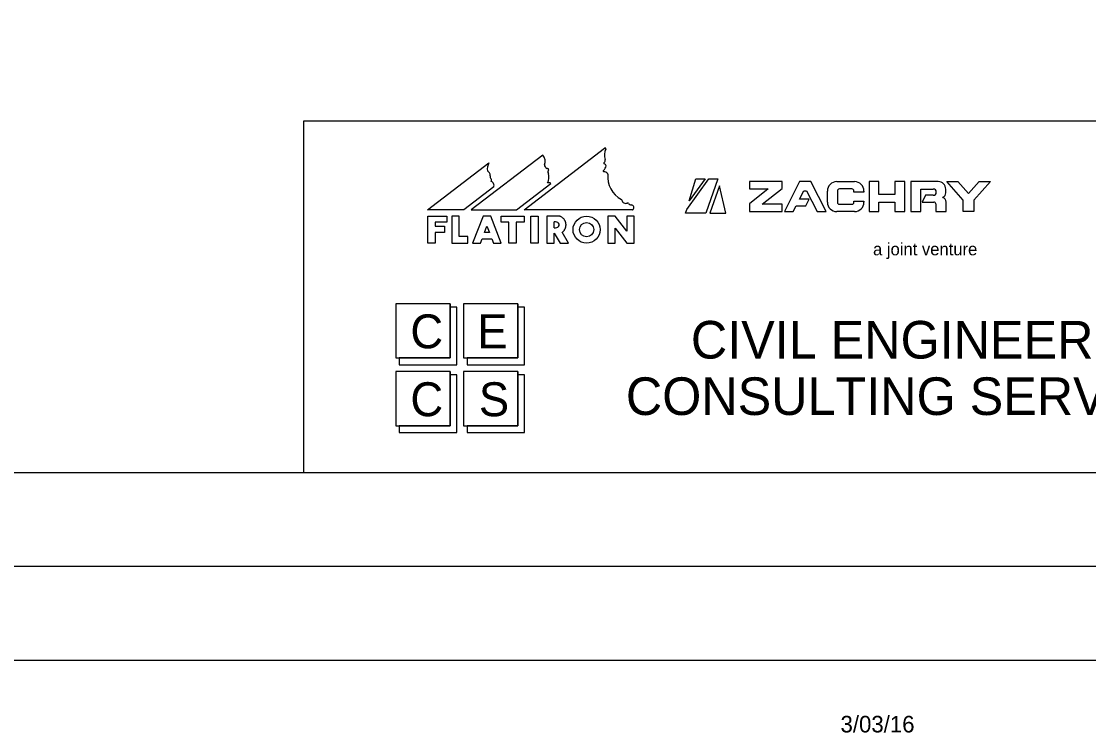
# Model space of a CAD drawing. Extents: x -2251 to 10196, y -13470 to 1199.
# Drawn here: x 3738.7 to 4022.4, y -7469.8 to -7280.7 of the extents above; entities that cross this region are included whole.
import ezdxf

# ---------------------------------------------------------------- set-up
doc = ezdxf.new("R2010")
doc.units = 0
for name, color, linetype in [('Level 3', 7, 'Continuous'), ('RD_SHT_Bndy', 7, 'Continuous'), ('RD_SHT_Iplotshp', 7, 'Continuous'), ('RD_SHT_Logo', 7, 'Continuous'), ('RD_SHT_Misc1', 7, 'Continuous'), ('RD_SHT_Snap', 7, 'Continuous'), ('RD_SHT_TX', 7, 'Continuous')]:
    doc.layers.add(name, color=color, linetype=linetype)

msp = doc.modelspace()

# ---------------------------------------------------------------- linework, layer by layer
at = {"layer": 'Level 3'}
msp.add_line((3965.07, -7363.99), (3965.07, -7363.99), dxfattribs=at)
msp.add_line((3965.07, -7363.99), (3965.07, -7363.99), dxfattribs=at)
msp.add_line((3965.07, -7363.99), (3965.07, -7363.99), dxfattribs=at)
msp.add_line((3965.07, -7363.99), (3965.07, -7363.99), dxfattribs=at)
at = {"layer": 'RD_SHT_Bndy'}
for p, q in [((2603.1, -7400.65), (4278.1, -7400.65)), ((4291.65, -7425.65), (2531.65, -7425.65)), ((4291.6, -7450.7), (2531.6, -7450.65))]:
    msp.add_line(p, q, dxfattribs=at)
at = {"layer": 'RD_SHT_Iplotshp'}
msp.add_lwpolyline([(2496.65, -6325.65), (4296.65, -6325.65), (4296.65, -7425.65), (2496.65, -7425.65)], close=True, dxfattribs=at)
at = {"layer": 'RD_SHT_Logo'}
for p, q in [((3877.35, -7316.27), (3858.31, -7330.86)), ((3872.32, -7330.86), (3893.74, -7314.44)), ((3846.7, -7330.86), (3862.98, -7318.38)), ((3864.27, -7324.74), (3856.29, -7330.86)), ((3870.3, -7330.86), (3879.48, -7323.82)), ((3915.56, -7330.77), (3921.47, -7322.59)), ((3920.48, -7322.59), (3916.24, -7328.47)), ((3916.24, -7328.47), (3917.96, -7322.59)), ((3917.96, -7322.59), (3920.48, -7322.59)), ((3923.82, -7322.59), (3920.68, -7331.76)), ((3921.47, -7322.59), (3923.82, -7322.59)), ((3924.24, -7324.44), (3921.74, -7331.76)), ((3925.99, -7331.76), (3924.24, -7324.44)), ((3940.93, -7323.35), (3932.22, -7323.35)), ((3932.22, -7323.35), (3932.22, -7325.3)), ((3940.93, -7325.16), (3940.93, -7323.35)), ((3945.58, -7323.35), (3941.53, -7331.3)), ((3948.58, -7323.35), (3945.58, -7323.35)), ((3952.63, -7331.3), (3948.58, -7323.35)), ((3955.44, -7323.35), (3960.18, -7323.35)), ((3966.62, -7323.35), (3964.02, -7323.35)), ((3964.02, -7323.35), (3964.02, -7331.3)), ((3966.62, -7326.8), (3966.62, -7323.35)), ((3970.9, -7323.35), (3970.9, -7326.8)), ((3973.51, -7323.35), (3970.9, -7323.35)), ((3973.5, -7331.3), (3973.51, -7323.35)), ((3982.43, -7323.35), (3975.13, -7323.35)), ((3975.13, -7323.35), (3975.13, -7331.3)), ((3984.68, -7323.35), (3987.64, -7323.35)), ((3989.08, -7328.24), (3984.68, -7323.35)), ((3987.64, -7323.35), (3990.48, -7326.51)), ((3990.48, -7326.51), (3993.32, -7323.35)), ((3996.28, -7323.35), (3991.88, -7328.24)), ((3993.32, -7323.35), (3996.28, -7323.35)), ((3937.2, -7325.3), (3932.22, -7329.24)), ((3932.22, -7325.3), (3937.2, -7325.3)), ((3935.63, -7329.35), (3940.93, -7325.16)), ((3945.57, -7327.99), (3946.71, -7325.75)), ((3946.71, -7325.75), (3947.44, -7325.75)), ((3947.44, -7325.75), (3950.27, -7331.3)), ((3952.94, -7328.8), (3952.94, -7325.85)), ((3955.64, -7325.8), (3955.64, -7328.85)), ((3959.48, -7325.3), (3956.14, -7325.3)), ((3959.98, -7326.15), (3959.98, -7325.8)), ((3962.68, -7326.15), (3959.98, -7326.15)), ((3962.68, -7325.85), (3962.68, -7326.15)), ((3970.9, -7326.8), (3966.62, -7326.8)), ((3977.83, -7331.3), (3977.83, -7325.31)), ((3977.83, -7325.31), (3981.07, -7325.31)), ((3979.03, -7326.97), (3978.11, -7328.77)), ((3981.07, -7326.97), (3979.03, -7326.97)), ((3983.68, -7327.6), (3983.68, -7327.47)), ((3984.43, -7326.36), (3984.43, -7325.35)), ((3932.22, -7329.24), (3932.22, -7331.3)), ((3940.93, -7329.35), (3935.63, -7329.35)), ((3940.93, -7331.3), (3940.93, -7329.35)), ((3943.88, -7331.3), (3944.65, -7329.79)), ((3944.65, -7329.79), (3947.23, -7329.79)), ((3948.15, -7327.99), (3945.57, -7327.99)), ((3947.23, -7329.79), (3948.15, -7327.99)), ((3956.14, -7329.35), (3959.48, -7329.35)), ((3959.98, -7328.5), (3962.68, -7328.5)), ((3959.98, -7328.85), (3959.98, -7328.5)), ((3962.68, -7328.5), (3962.68, -7328.8)), ((3966.62, -7331.3), (3966.62, -7328.8)), ((3966.62, -7328.8), (3970.9, -7328.8)), ((3970.9, -7328.8), (3970.9, -7331.3)), ((3978.11, -7328.77), (3981.24, -7328.77)), ((3981.74, -7329.27), (3981.74, -7331.3)), ((3984.54, -7331.3), (3984.54, -7328.76)), ((3989.08, -7331.3), (3989.08, -7328.24)), ((3991.88, -7328.24), (3991.88, -7331.3)), ((3856.29, -7330.86), (3846.7, -7330.86)), ((3846.72, -7339.7), (3846.72, -7332.5)), ((3846.72, -7332.5), (3851.82, -7332.5)), ((3851.82, -7332.5), (3851.82, -7334.15)), ((3855.12, -7332.5), (3853.17, -7332.5)), ((3853.17, -7332.5), (3853.17, -7339.7)), ((3855.12, -7337.9), (3855.12, -7332.5)), ((3858.31, -7330.86), (3870.3, -7330.86)), ((3861.42, -7332.5), (3858.65, -7339.71)), ((3863.52, -7332.5), (3861.42, -7332.5)), ((3866.28, -7339.71), (3863.52, -7332.5)), ((3866.22, -7334.15), (3866.22, -7332.5)), ((3866.22, -7332.5), (3872.37, -7332.5)), ((3901.19, -7330.86), (3872.32, -7330.86)), ((3872.37, -7332.5), (3872.37, -7334.15)), ((3874.17, -7339.71), (3874.17, -7332.5)), ((3874.17, -7332.5), (3876.12, -7332.5)), ((3876.12, -7332.5), (3876.12, -7339.71)), ((3881.8, -7332.5), (3878.38, -7332.5)), ((3878.38, -7332.5), (3878.38, -7339.71)), ((3896.52, -7332.5), (3894.57, -7332.5)), ((3894.57, -7332.5), (3894.57, -7339.71)), ((3899.67, -7336.53), (3896.52, -7332.5)), ((3901.62, -7332.5), (3899.67, -7332.5)), ((3899.67, -7332.5), (3899.67, -7336.53)), ((3901.62, -7339.71), (3901.62, -7332.5)), ((3915.27, -7331.76), (3915.56, -7330.77)), ((3920.68, -7331.76), (3915.27, -7331.76)), ((3921.74, -7331.76), (3925.99, -7331.76)), ((3932.22, -7331.3), (3940.93, -7331.3)), ((3941.53, -7331.3), (3943.88, -7331.3)), ((3950.27, -7331.3), (3952.63, -7331.3)), ((3960.18, -7331.3), (3955.44, -7331.3)), ((3964.02, -7331.3), (3966.62, -7331.3)), ((3970.9, -7331.3), (3973.5, -7331.3)), ((3975.13, -7331.3), (3977.83, -7331.3)), ((3981.74, -7331.3), (3984.54, -7331.3)), ((3991.88, -7331.3), (3989.08, -7331.3)), ((3851.82, -7334.15), (3848.67, -7334.15)), ((3848.67, -7334.15), (3848.67, -7335.21)), ((3848.67, -7335.21), (3851.22, -7335.21)), ((3851.22, -7335.21), (3851.22, -7336.86)), ((3861.83, -7336.86), (3862.47, -7335.2)), ((3862.47, -7335.2), (3863.1, -7336.86)), ((3868.32, -7334.15), (3866.22, -7334.15)), ((3868.32, -7339.71), (3868.32, -7334.15)), ((3872.37, -7334.15), (3870.27, -7334.15)), ((3870.27, -7334.15), (3870.27, -7339.71)), ((3880.33, -7335.66), (3880.33, -7334.01)), ((3896.52, -7339.71), (3896.52, -7335.67)), ((3896.52, -7335.67), (3899.67, -7339.71)), ((3851.22, -7336.86), (3848.67, -7336.86)), ((3848.67, -7336.86), (3848.67, -7339.7)), ((3857.37, -7337.9), (3855.12, -7337.9)), ((3857.37, -7339.71), (3857.37, -7337.9)), ((3860.74, -7339.71), (3861.2, -7338.51)), ((3861.2, -7338.51), (3863.74, -7338.51)), ((3863.1, -7336.86), (3861.83, -7336.86)), ((3863.74, -7338.51), (3864.2, -7339.71)), ((3880.33, -7339.71), (3880.33, -7337.02)), ((3880.33, -7337.02), (3881.94, -7339.71)), ((3884.16, -7339.71), (3882.43, -7336.82)), ((3848.67, -7339.7), (3846.72, -7339.7)), ((3853.17, -7339.7), (3857.37, -7339.71)), ((3858.65, -7339.71), (3860.74, -7339.71)), ((3864.2, -7339.71), (3866.28, -7339.71)), ((3870.27, -7339.71), (3868.32, -7339.71)), ((3876.12, -7339.71), (3874.17, -7339.71)), ((3878.38, -7339.71), (3880.33, -7339.71)), ((3881.94, -7339.71), (3884.16, -7339.71)), ((3894.57, -7339.71), (3896.52, -7339.71)), ((3899.67, -7339.71), (3901.62, -7339.71)), ((3852.67, -7355.79), (3838.28, -7355.79)), ((3838.28, -7355.79), (3838.28, -7370.23)), ((3852.67, -7370.23), (3852.67, -7355.79)), ((3852.67, -7355.79), (3852.67, -7370.23)), ((3870.67, -7355.79), (3856.27, -7355.79)), ((3856.27, -7355.79), (3856.27, -7370.23)), ((3870.67, -7370.23), (3870.67, -7355.79)), ((3870.67, -7355.79), (3870.67, -7370.23)), ((3854.48, -7356.7), (3852.67, -7356.7)), ((3854.48, -7372.03), (3854.48, -7356.7)), ((3872.48, -7356.7), (3870.67, -7356.7)), ((3872.48, -7372.03), (3872.48, -7356.7)), ((3838.28, -7370.23), (3852.67, -7370.23)), ((3852.67, -7370.23), (3839.17, -7370.23)), ((3839.17, -7370.23), (3839.17, -7372.03)), ((3856.27, -7370.23), (3870.67, -7370.23)), ((3870.67, -7370.23), (3857.18, -7370.23)), ((3857.18, -7370.23), (3857.18, -7372.03)), ((3839.17, -7372.03), (3854.48, -7372.03)), ((3857.18, -7372.03), (3872.48, -7372.03)), ((3852.67, -7373.84), (3838.28, -7373.84)), ((3838.28, -7373.84), (3838.28, -7388.27)), ((3852.67, -7388.27), (3852.67, -7373.84)), ((3852.67, -7373.84), (3852.67, -7388.27)), ((3854.48, -7374.74), (3852.67, -7374.74)), ((3854.48, -7390.07), (3854.48, -7374.74)), ((3870.67, -7373.84), (3856.27, -7373.84)), ((3856.27, -7373.84), (3856.27, -7388.27)), ((3870.67, -7388.27), (3870.67, -7373.84)), ((3870.67, -7373.84), (3870.67, -7388.27)), ((3872.48, -7374.74), (3870.67, -7374.74)), ((3872.48, -7390.07), (3872.48, -7374.74)), ((3838.28, -7388.27), (3852.67, -7388.27)), ((3852.67, -7388.27), (3839.17, -7388.27)), ((3839.17, -7388.27), (3839.17, -7390.07)), ((3839.17, -7390.07), (3854.48, -7390.07)), ((3856.27, -7388.27), (3870.67, -7388.27)), ((3870.67, -7388.27), (3857.18, -7388.27)), ((3857.18, -7388.27), (3857.18, -7390.07)), ((3857.18, -7390.07), (3872.48, -7390.07))]:
    msp.add_line(p, q, dxfattribs=at)
for radius in [3.6, 1.9]:
    msp.add_circle((3888.95, -7336.1), radius, dxfattribs=at)
for centre, radius, start, end in [((3875.05, -7318.02), 2.89, 342.0343, 37.2653), ((3897.87, -7316.34), 4.17, 156.4699, 195.3053), ((3893.86, -7314.6), 0.2, 336.4699, 127.4657), ((3866.29, -7320.12), 3.74, 152.2252, 185.8662), ((3877.99, -7318.97), 0.2, 162.0343, 220.8638), ((3876.86, -7319.95), 1.3, 11.8745, 40.8638), ((3891.59, -7318.37), 2.7, 313.0036, 343.6807), ((3893.73, -7318.39), 0.2, 129.4079, 246.863), ((3893.13, -7317.66), 0.749, 309.4079, 17.0499), ((3893.27, -7319.47), 0.973, 20.4113, 66.863), ((3862.1, -7321.62), 1.21, 351.6466, 67.1294), ((3864.29, -7321.94), 1, 171.6466, 221.9371), ((3878.32, -7319.64), 0.2, 191.8745, 279.8173), ((3878.44, -7320.33), 0.499, 44.4799, 99.8173), ((3875.8, -7322.18), 3.16, 331.2486, 18.4584), ((3879.5, -7320.72), 0.843, 144.641, 212.5499), ((3878.65, -7320.12), 0.2, 324.641, 44.4799), ((3893.57, -7320.5), 0.2, 133.0036, 262.3069), ((3893.31, -7322.44), 1.76, 45.283, 82.3069), ((3894.4, -7321.33), 0.2, 353.8329, 45.283), ((3901.36, -7322.08), 6.8, 173.8329, 242.3928), ((3863.11, -7323.01), 0.592, 327.6019, 41.9371), ((3863.3, -7324.33), 1.05, 337.4201, 73.1261), ((3878.92, -7324.44), 0.827, 48.0701, 115.7229), ((3955.44, -7325.85), 2.5, 89.9984, 179.9984), ((3960.18, -7325.85), 2.5, 359.9984, 89.9984), ((3982.43, -7325.35), 2, 359.9984, 89.9984), ((3956.14, -7325.8), 0.5, 89.9984, 179.9984), ((3959.48, -7325.8), 0.5, 359.9984, 89.9984), ((3981.07, -7326.14), 0.831, 269.9984, 89.9984), ((3983.23, -7326.36), 1.2, 291.95, 359.9984), ((3983.34, -7328.76), 1.2, 359.9984, 73.7977), ((3898.12, -7328.28), 0.2, 9.0833, 62.3928), ((3899.35, -7328.09), 1.04, 189.0833, 295.769), ((3899.89, -7329.21), 0.2, 33.7112, 115.769), ((3900.89, -7328.54), 1.01, 213.7112, 268.6299), ((3900.86, -7329.74), 0.2, 78.9712, 88.6299), ((3900.75, -7330.3), 0.767, 320.912, 78.9712), ((3955.44, -7328.8), 2.5, 179.9984, 269.9984), ((3956.14, -7328.85), 0.5, 179.9984, 269.9984), ((3959.48, -7328.85), 0.5, 269.9984, 359.9984), ((3960.18, -7328.8), 2.5, 269.9984, 359.9984), ((3981.24, -7329.27), 0.5, 359.9984, 89.9984), ((3901.19, -7330.66), 0.2, 269.9984, 320.912)]:
    msp.add_arc(centre, radius, start, end, dxfattribs=at)
msp.add_ellipse((3880.33, -7334.83), major_axis=(1.36, 0), ratio=0.609965, start_param=4.712389, end_param=7.853982, dxfattribs=at)
msp.add_open_spline([(3882.43, -7336.82), (3882.51, -7336.76), (3882.59, -7336.7), (3882.81, -7336.49), (3882.95, -7336.34), (3883.13, -7336.07), (3883.19, -7335.97), (3883.29, -7335.77), (3883.34, -7335.66), (3883.41, -7335.44), (3883.44, -7335.32), (3883.47, -7335.08), (3883.48, -7334.96), (3883.48, -7334.71), (3883.47, -7334.59), (3883.44, -7334.35), (3883.41, -7334.23), (3883.34, -7334.01), (3883.29, -7333.9), (3883.19, -7333.7), (3883.13, -7333.6), (3882.95, -7333.33), (3882.81, -7333.18), (3882.52, -7332.91), (3882.37, -7332.8), (3882.08, -7332.63), (3881.94, -7332.56), (3881.8, -7332.5)], degree=3, dxfattribs=at)
at = {"layer": 'RD_SHT_Misc1'}
msp.add_lwpolyline([(4296.65, -7425.65), (4296.68, -6325.65), (2596.68, -6325.6), (2596.65, -7425.6)], close=True, dxfattribs=at)
at = {"layer": 'RD_SHT_Snap'}
msp.add_lwpolyline([(2508.15, -6325.65), (4308.15, -6325.65), (4308.15, -7425.65), (2508.15, -7425.65)], close=True, dxfattribs=at)
at = {"layer": 'RD_SHT_TX'}
for p, q in [((3813.76, -7400.65), (3813.76, -7307.15)), ((3813.76, -7400.65), (3813.76, -7307.15)), ((3813.76, -7307.15), (4278.1, -7307.15))]:
    msp.add_line(p, q, dxfattribs=at)

# ---------------------------------------------------------------- texts
at = {"layer": 'RD_SHT_Logo'}
msp.add_text('a joint venture', height=3.3, rotation=359.9984, dxfattribs=at).set_placement((3965.08, -7342.93))
for s, height, p in [('C', 9.02, (3842.11, -7367.66)), ('E', 9.02, (3859.9, -7367.66)), ('CIVIL ENGINEERING', 10, (3916.67, -7370.38)), ('CONSULTING SERVICES, INC.', 10, (3899.39, -7385.38)), ('C', 9.02, (3842.11, -7385.71)), ('S', 9.02, (3860.32, -7385.71))]:
    msp.add_text(s, height=height, dxfattribs=at).set_placement(p)
at = {"layer": 'RD_SHT_TX'}
msp.add_text('3/03/16', height=4.408, dxfattribs=at).set_placement((3956.45, -7469.78))

doc.saveas('drawing.dxf')
